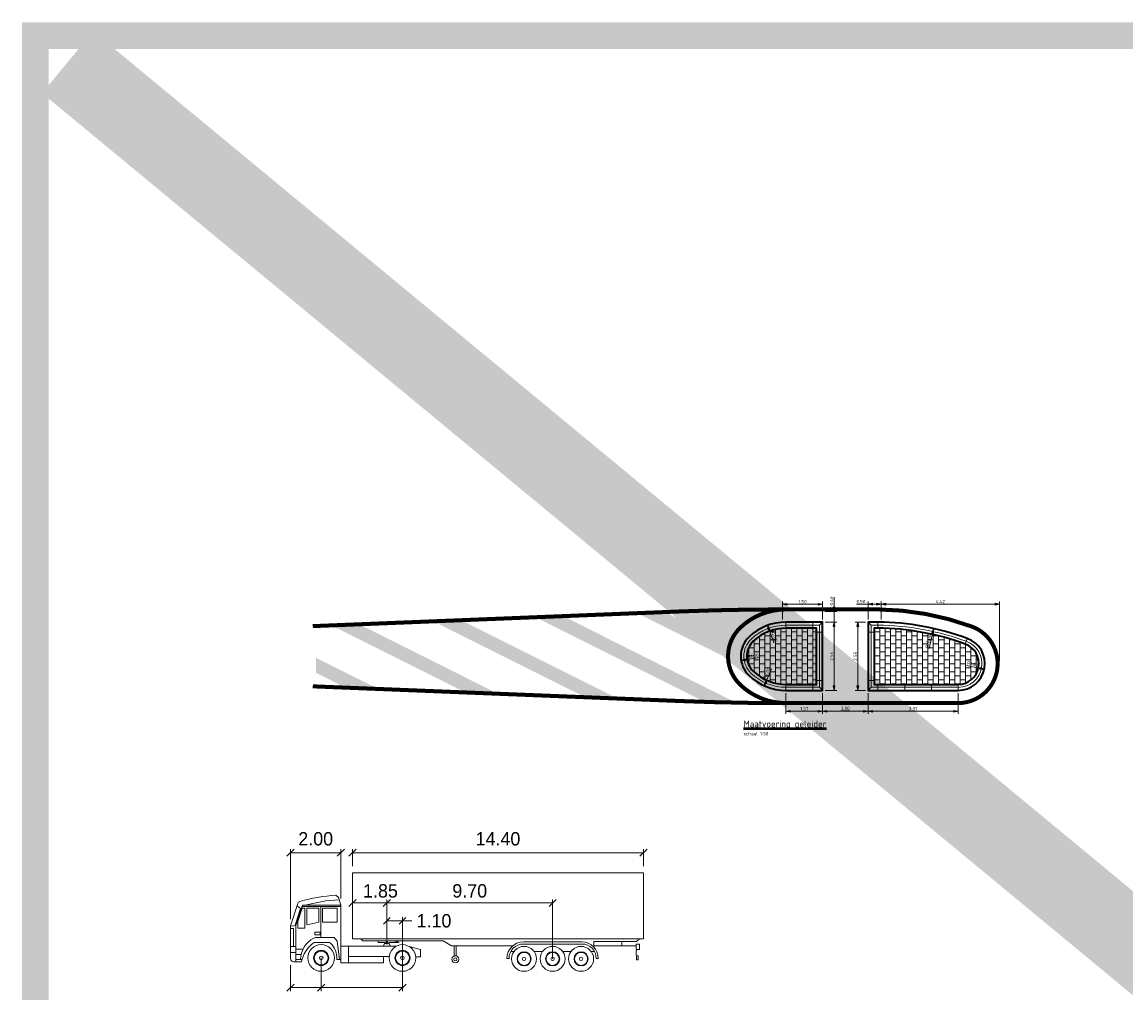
# Model space of a CAD drawing. Header units: metres. Extents: x -699 to 2316, y -1199 to 781.
# Tile 309 of 593: x 275 to 317, y 337 to 373. Entities that reach past the tile are written whole.
import ezdxf
from ezdxf.enums import TextEntityAlignment as Align

# ---------------------------------------------------------------- set-up
doc = ezdxf.new("R2010")
doc.units = ezdxf.units.M
doc.header["$PDMODE"] = 1
for name, color, linetype, lineweight in [('N-WE-VH-KANTVERHARDING-G', 210, 'Continuous', 35), ('N-WE-VH-VERHARDING_BETONSTRAATSTEEN-A', 252, 'Continuous', 18), ('N-WE-VW-MARKERING_LANGS_STREEP_DOORGETROKKEN_010-G', 7, 'Continuous', 13), ('X-XX-AL-(M)-M-200', 7, 'Continuous', 18), ('X-XX-AL-M', 7, 'Continuous', 18), ('X-XX-AL-T25', 7, 'Continuous', 25), ('X-XX-AL-T50', 130, 'Continuous', 50)]:
    doc.layers.add(name, color=color, linetype=linetype, lineweight=lineweight)
doc.layers.add('N-WE-VW-MARKERING_OVERIG_VERDRIJFSTREEP-G', color=7, linetype='Continuous')
doc.layers.add('to-xx-view', color=1, linetype='Continuous', lineweight=25, plot=False)
doc.styles.add('NLCS-ISO', font='NLCS-ISO.ttf')
doc.styles.add('NLCS-ISO Standaard', font='NLCS-ISO.ttf')
doc.styles.add('rtw_iso', font='iso-rtw.shx')
doc.dimstyles.new('NLCS-M50-T25-Pijl-A', dxfattribs={"dimtxt": 0.125, "dimasz": 0.09375, "dimexe": 0.1, "dimexo": 0.1, "dimgap": 0.035, "dimtad": 1, "dimlfac": -1, "dimzin": 0, "dimdsep": 46, "dimtxsty": 'NLCS-ISO Standaard', "dimblk": 'Pijl', "dimblk1": 'Pijl', "dimblk2": 'Pijl', "dimcen": 2.5, "dimdle": 2, "dimclrd": 256, "dimclre": 256, "dimclrt": 256, "dimadec": 0, "dimazin": 0, "dimtfac": 1, "dimtofl": 0, "dimtmove": 0, "dimatfit": 3, "dimldrblk": 'Pijl', "dimfxl": 1, "dimtolj": 1, "dimtzin": 0, "dimlwd": 18, "dimlwe": 18, "dimarcsym": 0})

# ---------------------------------------------------------------- blocks, each defined once
blk = doc.blocks.new('Pijl')
h = blk.add_hatch(color=256)
h.paths.add_polyline_path([(0, 0), (-1.75, 0.35), (-1.75, 0)])
h.paths.add_polyline_path([(-1.75, 0), (-1.75, -0.35), (0, 0)])
for p, q in [((-1.9, 0), (0, 0)), ((0, 0), (-1.75, 0.35)), ((-1.75, 0.35), (-1.75, -0.35)), ((0, 0), (-1.75, -0.35))]:
    blk.add_line(p, q)
blk = doc.blocks.new('*D1478')
at = {"layer": 'Defpoints', "color": 0, "transparency": 16777216}
for p in [(307.045, 348.022), (310.415, 348.022), (310.415, 347.24)]:
    blk.add_point(p, dxfattribs=at)
at = {"layer": 'X-XX-AL-M', "lineweight": 18, "transparency": 16777216}
for p, q in [((307.045, 347.922), (307.045, 347.14)), ((310.415, 347.922), (310.415, 347.14)), ((307.139, 347.24), (310.322, 347.24))]:
    blk.add_line(p, q, dxfattribs=at)
at = {"layer": 'X-XX-AL-M', "lineweight": 18, "transparency": 16777216, "xscale": 0.09375, "yscale": 0.09375, "zscale": 0.09375, "rotation": 180}
blk.add_blockref('Pijl', (307.045, 347.24), dxfattribs=at)
at = {"layer": 'X-XX-AL-M', "lineweight": 18, "transparency": 16777216, "xscale": 0.09375, "yscale": 0.09375, "zscale": 0.09375}
blk.add_blockref('Pijl', (310.415, 347.24), dxfattribs=at)
at = {"layer": 'X-XX-AL-M', "transparency": 16777216, "insert": (308.73, 347.338), "char_height": 0.125, "attachment_point": 5, "style": 'NLCS-ISO Standaard'}
blk.add_mtext('\\A1;3.37', dxfattribs=at)
blk = doc.blocks.new('*D1479')
at = {"layer": 'Defpoints', "color": 0, "transparency": 16777216}
for p in [(307.045, 350.572), (306.662, 348.022), (307.045, 348.022)]:
    blk.add_point(p, dxfattribs=at)
at = {"layer": 'X-XX-AL-M', "lineweight": 18, "transparency": 16777216}
for p, q in [((306.945, 350.572), (306.562, 350.572)), ((306.662, 350.478), (306.662, 348.116)), ((306.945, 348.022), (306.562, 348.022))]:
    blk.add_line(p, q, dxfattribs=at)
at = {"layer": 'X-XX-AL-M', "lineweight": 18, "transparency": 16777216, "xscale": 0.09375, "yscale": 0.09375, "zscale": 0.09375}
for p, rotation in [((306.662, 350.572), 90), ((306.662, 348.022), 270)]:
    blk.add_blockref('Pijl', p, dxfattribs=dict(at, rotation=rotation))
at = {"layer": 'X-XX-AL-M', "transparency": 16777216, "insert": (306.565, 349.297), "char_height": 0.125, "attachment_point": 5, "rotation": 90, "style": 'NLCS-ISO Standaard'}
blk.add_mtext('\\A1;2.55', dxfattribs=at)
blk = doc.blocks.new('*D1480')
at = {"layer": 'Defpoints', "color": 0, "transparency": 16777216}
for p in [(305.345, 350.572), (305.345, 348.022), (305.776, 348.022)]:
    blk.add_point(p, dxfattribs=at)
at = {"layer": 'X-XX-AL-M', "lineweight": 18, "transparency": 16777216}
for p, q in [((305.445, 350.572), (305.876, 350.572)), ((305.776, 350.478), (305.776, 348.116)), ((305.445, 348.022), (305.876, 348.022))]:
    blk.add_line(p, q, dxfattribs=at)
at = {"layer": 'X-XX-AL-M', "lineweight": 18, "transparency": 16777216, "xscale": 0.09375, "yscale": 0.09375, "zscale": 0.09375}
for p, rotation in [((305.776, 350.572), 90), ((305.776, 348.022), 270)]:
    blk.add_blockref('Pijl', p, dxfattribs=dict(at, rotation=rotation))
at = {"layer": 'X-XX-AL-M', "transparency": 16777216, "insert": (305.679, 349.297), "char_height": 0.125, "attachment_point": 5, "rotation": 90, "style": 'NLCS-ISO Standaard'}
blk.add_mtext('\\A1;2.55', dxfattribs=at)
blk = doc.blocks.new('*D1490')
at = {"layer": 'Defpoints', "color": 0, "transparency": 16777216}
for p in [(303.85, 351.241), (303.85, 350.572), (305.345, 350.572)]:
    blk.add_point(p, dxfattribs=at)
at = {"layer": 'X-XX-AL-M', "lineweight": 18, "transparency": 16777216}
for p, q in [((303.85, 350.672), (303.85, 351.341)), ((305.252, 351.241), (303.944, 351.241)), ((305.345, 350.672), (305.345, 351.341))]:
    blk.add_line(p, q, dxfattribs=at)
at = {"layer": 'X-XX-AL-M', "lineweight": 18, "transparency": 16777216, "xscale": 0.09375, "yscale": 0.09375, "zscale": 0.09375, "rotation": 180}
blk.add_blockref('Pijl', (303.85, 351.241), dxfattribs=at)
at = {"layer": 'X-XX-AL-M', "lineweight": 18, "transparency": 16777216, "xscale": 0.09375, "yscale": 0.09375, "zscale": 0.09375}
blk.add_blockref('Pijl', (305.345, 351.241), dxfattribs=at)
at = {"layer": 'X-XX-AL-M', "transparency": 16777216, "insert": (304.598, 351.339), "char_height": 0.125, "attachment_point": 5, "style": 'NLCS-ISO Standaard'}
blk.add_mtext('\\A1;1.50', dxfattribs=at)
blk = doc.blocks.new('*D1481')
at = {"layer": 'Defpoints', "color": 0, "transparency": 16777216}
for p in [(307.045, 351.243), (307.045, 350.572), (307.54, 350.572)]:
    blk.add_point(p, dxfattribs=at)
at = {"layer": 'X-XX-AL-M', "lineweight": 18, "transparency": 16777216}
for p, q in [((307.045, 351.243), (306.607, 351.243)), ((307.045, 350.672), (307.045, 351.343)), ((307.447, 351.243), (307.139, 351.243)), ((307.54, 350.672), (307.54, 351.343))]:
    blk.add_line(p, q, dxfattribs=at)
at = {"layer": 'X-XX-AL-M', "lineweight": 18, "transparency": 16777216, "xscale": 0.09375, "yscale": 0.09375, "zscale": 0.09375, "rotation": 180}
blk.add_blockref('Pijl', (307.045, 351.243), dxfattribs=at)
at = {"layer": 'X-XX-AL-M', "lineweight": 18, "transparency": 16777216, "xscale": 0.09375, "yscale": 0.09375, "zscale": 0.09375}
blk.add_blockref('Pijl', (307.54, 351.243), dxfattribs=at)
at = {"layer": 'X-XX-AL-M', "transparency": 16777216, "insert": (306.779, 351.341), "char_height": 0.125, "attachment_point": 5, "style": 'NLCS-ISO Standaard'}
blk.add_mtext('\\A1;0.50', dxfattribs=at)
blk = doc.blocks.new('*D1482')
at = {"layer": 'Defpoints', "color": 0, "transparency": 16777216}
for p in [(303.975, 348.022), (305.345, 348.022), (305.345, 347.24)]:
    blk.add_point(p, dxfattribs=at)
at = {"layer": 'X-XX-AL-M', "lineweight": 18, "transparency": 16777216}
for p, q in [((303.975, 347.922), (303.975, 347.14)), ((305.345, 347.922), (305.345, 347.14)), ((304.069, 347.24), (305.252, 347.24))]:
    blk.add_line(p, q, dxfattribs=at)
at = {"layer": 'X-XX-AL-M', "lineweight": 18, "transparency": 16777216, "xscale": 0.09375, "yscale": 0.09375, "zscale": 0.09375, "rotation": 180}
blk.add_blockref('Pijl', (303.975, 347.24), dxfattribs=at)
at = {"layer": 'X-XX-AL-M', "lineweight": 18, "transparency": 16777216, "xscale": 0.09375, "yscale": 0.09375, "zscale": 0.09375}
blk.add_blockref('Pijl', (305.345, 347.24), dxfattribs=at)
at = {"layer": 'X-XX-AL-M', "transparency": 16777216, "insert": (304.66, 347.338), "char_height": 0.125, "attachment_point": 5, "style": 'NLCS-ISO Standaard'}
blk.add_mtext('\\A1;1.37', dxfattribs=at)
blk = doc.blocks.new('*D1483')
at = {"layer": 'Defpoints', "color": 0, "transparency": 16777216}
for p in [(305.345, 348.022), (307.045, 348.022), (307.045, 347.24)]:
    blk.add_point(p, dxfattribs=at)
at = {"layer": 'X-XX-AL-M', "lineweight": 18, "transparency": 16777216}
for p, q in [((305.345, 347.922), (305.345, 347.14)), ((307.045, 347.922), (307.045, 347.14)), ((305.439, 347.24), (306.952, 347.24))]:
    blk.add_line(p, q, dxfattribs=at)
at = {"layer": 'X-XX-AL-M', "lineweight": 18, "transparency": 16777216, "xscale": 0.09375, "yscale": 0.09375, "zscale": 0.09375, "rotation": 180}
blk.add_blockref('Pijl', (305.345, 347.24), dxfattribs=at)
at = {"layer": 'X-XX-AL-M', "lineweight": 18, "transparency": 16777216, "xscale": 0.09375, "yscale": 0.09375, "zscale": 0.09375}
blk.add_blockref('Pijl', (307.045, 347.24), dxfattribs=at)
at = {"layer": 'X-XX-AL-M', "transparency": 16777216, "insert": (306.195, 347.35), "char_height": 0.125, "attachment_point": 5, "style": 'NLCS-ISO Standaard'}
blk.add_mtext('\\A1;{\\L3.00}', dxfattribs=at)
blk = doc.blocks.new('*D1484')
at = {"layer": 'Defpoints', "color": 0, "transparency": 16777216}
blk.add_point((303.975, 348.572), dxfattribs=at)
at = {"layer": 'X-XX-AL-M', "lineweight": 18, "transparency": 16777216}
blk.add_line((303.523, 349.803), (303.318, 350.361), dxfattribs=at)
at = {"layer": 'X-XX-AL-M', "transparency": 16777216, "insert": (303.538, 350.045), "char_height": 0.125, "attachment_point": 5, "rotation": 290.165, "style": 'NLCS-ISO Standaard', "bg_fill": 3, "box_fill_scale": 1.1, "bg_fill_color": 256, "bg_fill_true_color": 13158600, "bg_fill_transparency": 0}
blk.add_mtext('\\A1;R2.00', dxfattribs=at)
at = {"layer": 'Defpoints', "color": 0, "transparency": 16777216}
blk.add_point((303.286, 350.449), dxfattribs=at)
at = {"layer": 'X-XX-AL-M', "lineweight": 18, "transparency": 16777216, "xscale": 0.09375, "yscale": 0.09375, "zscale": 0.09375, "rotation": 110.1649995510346}
blk.add_blockref('Pijl', (303.286, 350.449), dxfattribs=at)
blk = doc.blocks.new('*D1485')
at = {"layer": 'Defpoints', "color": 0, "transparency": 16777216}
blk.add_point((303.287, 349.297), dxfattribs=at)
at = {"layer": 'X-XX-AL-M', "lineweight": 18, "transparency": 16777216}
blk.add_line((302.971, 349.245), (302.392, 349.151), dxfattribs=at)
at = {"layer": 'X-XX-AL-M', "transparency": 16777216, "insert": (302.748, 349.308), "char_height": 0.125, "attachment_point": 5, "rotation": 9.2973, "style": 'NLCS-ISO Standaard', "bg_fill": 3, "box_fill_scale": 1.1, "bg_fill_color": 256, "bg_fill_true_color": 13158600, "bg_fill_transparency": 0}
blk.add_mtext('\\A1;R1.00', dxfattribs=at)
at = {"layer": 'Defpoints', "color": 0, "transparency": 16777216}
blk.add_point((302.3, 349.135), dxfattribs=at)
at = {"layer": 'X-XX-AL-M', "lineweight": 18, "transparency": 16777216, "xscale": 0.09375, "yscale": 0.09375, "zscale": 0.09375, "rotation": 189.2972862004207}
blk.add_blockref('Pijl', (302.3, 349.135), dxfattribs=at)
blk = doc.blocks.new('*D1486')
at = {"layer": 'Defpoints', "color": 0, "transparency": 16777216}
for p in [(303.975, 350.022), (303.159, 348.196)]:
    blk.add_point(p, dxfattribs=at)
at = {"layer": 'X-XX-AL-M', "lineweight": 18, "transparency": 16777216}
blk.add_line((303.441, 348.827), (303.197, 348.282), dxfattribs=at)
at = {"layer": 'X-XX-AL-M', "transparency": 16777216, "insert": (303.261, 348.663), "char_height": 0.125, "attachment_point": 5, "rotation": 65.9105, "style": 'NLCS-ISO Standaard', "bg_fill": 3, "box_fill_scale": 1.1, "bg_fill_color": 256, "bg_fill_true_color": 13158600, "bg_fill_transparency": 0}
blk.add_mtext('\\A1;R2.00', dxfattribs=at)
at = {"layer": 'X-XX-AL-M', "lineweight": 18, "transparency": 16777216, "xscale": 0.09375, "yscale": 0.09375, "zscale": 0.09375, "rotation": 245.9105031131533}
blk.add_blockref('Pijl', (303.159, 348.196), dxfattribs=at)
blk = doc.blocks.new('*D1487')
at = {"layer": 'Defpoints', "color": 0, "transparency": 16777216}
blk.add_point((307.414, 340.553), dxfattribs=at)
at = {"layer": 'X-XX-AL-M', "lineweight": 18, "transparency": 16777216}
blk.add_line((309.336, 349.585), (309.476, 350.241), dxfattribs=at)
at = {"layer": 'X-XX-AL-M', "transparency": 16777216, "insert": (309.294, 349.854), "char_height": 0.125, "attachment_point": 5, "rotation": 77.9868, "style": 'NLCS-ISO Standaard', "bg_fill": 3, "box_fill_scale": 1.1, "bg_fill_color": 256, "bg_fill_true_color": 13158600, "bg_fill_transparency": 0}
blk.add_mtext('\\A1;R10.00', dxfattribs=at)
at = {"layer": 'Defpoints', "color": 0, "transparency": 16777216}
blk.add_point((309.495, 350.332), dxfattribs=at)
at = {"layer": 'X-XX-AL-M', "lineweight": 18, "transparency": 16777216, "xscale": 0.09375, "yscale": 0.09375, "zscale": 0.09375, "rotation": 77.98677703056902}
blk.add_blockref('Pijl', (309.495, 350.332), dxfattribs=at)
blk = doc.blocks.new('*D1488')
at = {"layer": 'Defpoints', "color": 0, "transparency": 16777216}
blk.add_point((310.415, 349.022), dxfattribs=at)
at = {"layer": 'X-XX-AL-M', "lineweight": 18, "transparency": 16777216}
blk.add_line((310.727, 348.955), (311.301, 348.831), dxfattribs=at)
at = {"layer": 'X-XX-AL-M', "transparency": 16777216, "insert": (310.953, 349.006), "char_height": 0.125, "attachment_point": 5, "rotation": 347.8086, "style": 'NLCS-ISO Standaard', "bg_fill": 3, "box_fill_scale": 1.1, "bg_fill_color": 256, "bg_fill_true_color": 13158600, "bg_fill_transparency": 0}
blk.add_mtext('\\A1;R1.00', dxfattribs=at)
at = {"layer": 'Defpoints', "color": 0, "transparency": 16777216}
blk.add_point((311.393, 348.811), dxfattribs=at)
at = {"layer": 'X-XX-AL-M', "lineweight": 18, "transparency": 16777216, "xscale": 0.09375, "yscale": 0.09375, "zscale": 0.09375, "rotation": 347.8085872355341}
blk.add_blockref('Pijl', (311.393, 348.811), dxfattribs=at)
blk = doc.blocks.new('*D1491')
at = {"layer": 'Defpoints', "color": 0, "transparency": 16777216}
for p in [(311.965, 351.243), (307.54, 350.572), (311.965, 349.022)]:
    blk.add_point(p, dxfattribs=at)
at = {"layer": 'X-XX-AL-M', "lineweight": 18, "transparency": 16777216}
for p, q in [((307.54, 350.672), (307.54, 351.343)), ((307.634, 351.243), (311.872, 351.243)), ((311.965, 349.122), (311.965, 351.343))]:
    blk.add_line(p, q, dxfattribs=at)
at = {"layer": 'X-XX-AL-M', "lineweight": 18, "transparency": 16777216, "xscale": 0.09375, "yscale": 0.09375, "zscale": 0.09375, "rotation": 180}
blk.add_blockref('Pijl', (307.54, 351.243), dxfattribs=at)
at = {"layer": 'X-XX-AL-M', "lineweight": 18, "transparency": 16777216, "xscale": 0.09375, "yscale": 0.09375, "zscale": 0.09375}
blk.add_blockref('Pijl', (311.965, 351.243), dxfattribs=at)
at = {"layer": 'X-XX-AL-M', "transparency": 16777216, "insert": (309.753, 351.341), "char_height": 0.125, "attachment_point": 5, "style": 'NLCS-ISO Standaard'}
blk.add_mtext('\\A1;4.42', dxfattribs=at)

msp = doc.modelspace()

# ---------------------------------------------------------------- linework, layer by layer
at = {"layer": 'N-WE-VH-KANTVERHARDING-G', "color": 8, "lineweight": 18}
for p, q in [((304.9753, 350.3471), (304.9753, 350.5721)), ((305.2302, 350.457), (305.3453, 350.5721)), ((307.0453, 350.5721), (307.1603, 350.457)), ((305.3453, 350.2021), (305.1203, 350.2021)), ((310.6791, 349.7508), (310.7557, 349.9623)), ((305.1203, 348.3921), (305.3453, 348.3921)), ((304.9753, 348.0221), (304.9753, 348.2471)), ((305.2302, 348.1371), (305.3453, 348.0221)), ((307.1603, 348.1371), (307.0453, 348.0221)), ((310.4153, 348.2471), (310.4153, 348.0221))]:
    msp.add_line(p, q, dxfattribs=at)
at = {"layer": 'N-WE-VW-MARKERING_LANGS_STREEP_DOORGETROKKEN_010-G', "color": 253, "linetype": 'Continuous', "const_width": 0.15}
for points in [[(286.2868, 350.4217), (299.9933, 350.9699, -0.009995), (303.8503, 351.0471), (306.5703, 351.047)], [(306.5703, 347.5471), (303.8503, 347.5471, -0.009995), (299.9933, 347.6242), (286.2868, 348.1724)]]:
    msp.add_lwpolyline(points, format="xyb", dxfattribs=at)
at = {"layer": 'N-WE-VW-MARKERING_OVERIG_VERDRIJFSTREEP-G', "color": 253}
for points in [[(298.463, 350.8867), (299.5018, 350.9263), (301.6949, 349.2708), (301.7842, 349.7851)], [(287.0241, 350.4292), (288.0592, 350.4706), (291.9116, 347.9854), (293.1268, 347.9368)], [(290.837, 350.5817), (291.8722, 350.6231), (296.3876, 347.8064), (297.6029, 347.7578)], [(294.65, 350.7342), (295.6852, 350.7756), (300.8604, 347.629), (302.0453, 347.5956)], [(286.4118, 348.6763), (286.4118, 349.2353), (287.4355, 348.1645), (288.6507, 348.1159)]]:
    msp.add_solid(points, dxfattribs=at)
at = {"layer": 'to-xx-view', "const_width": 1}
msp.add_lwpolyline([(275.9176, 372.4901), (396.8903, 372.4901), (396.8903, 272.4901), (275.9176, 272.4901)], close=True, dxfattribs=at)
at = {"layer": 'X-XX-AL-(M)-M-200', "lineweight": 18}
for p, q in [((285.3214, 341.8202), (285.5914, 342.0902)), ((285.4564, 339.4697), (285.4564, 342.0902)), ((287.3338, 341.9552), (285.4564, 341.9552)), ((287.1988, 341.8202), (287.4688, 342.0902)), ((287.3338, 340.2432), (287.3338, 342.0902)), ((287.6324, 341.8202), (287.9024, 342.0902)), ((287.7674, 341.4552), (287.7674, 342.0902)), ((298.6508, 341.9552), (287.7674, 341.9552)), ((298.5158, 341.8202), (298.7858, 342.0902)), ((298.6508, 341.4552), (298.6508, 342.0902)), ((287.6324, 339.9419), (287.9024, 340.2119)), ((295.2523, 340.0769), (287.7674, 340.0769)), ((288.9199, 339.9419), (289.1899, 340.2119)), ((289.0549, 338.7031), (289.0549, 340.2119)), ((295.1173, 339.9419), (295.3873, 340.2119)), ((295.2523, 340.2119), (295.2523, 337.9891)), ((288.9322, 339.2885), (289.1776, 339.5338)), ((289.0549, 339.4112), (289.9936, 339.4112)), ((289.516, 339.2885), (289.7613, 339.5338)), ((289.6386, 339.5462), (289.6386, 336.7787)), ((286.5999, 338.0216), (286.5999, 336.7787)), ((285.4564, 337.7495), (285.4564, 336.7787)), ((285.3214, 336.7787), (285.5914, 337.0487)), ((285.4564, 336.9137), (289.6386, 336.9137)), ((286.4649, 336.7787), (286.7349, 337.0487)), ((289.5036, 336.7787), (289.7736, 337.0487))]:
    msp.add_line(p, q, dxfattribs=at)
at = {"layer": 'X-XX-AL-(M)-M-200'}
for p, q in [((287.7674, 341.2052), (298.6508, 341.2052)), ((287.7674, 338.732), (287.7674, 341.2052)), ((298.6508, 338.732), (298.6508, 341.2052)), ((285.4564, 339.2197), (285.725, 340.0527)), ((286.7713, 340.1609), (285.9825, 339.9932)), ((287.2738, 340.1926), (286.7713, 340.1609)), ((287.1485, 340.3665), (287.2465, 340.2833)), ((287.2465, 340.2833), (287.3338, 339.9932)), ((285.6416, 339.2786), (285.8304, 339.864)), ((285.6539, 339.2295), (285.9001, 339.9932)), ((285.6986, 339.971), (285.8304, 339.864)), ((285.7326, 339.3874), (285.8913, 339.8797)), ((285.8843, 339.9442), (287.3338, 339.9442)), ((285.9833, 339.8797), (285.8913, 339.8797)), ((285.9001, 339.9932), (287.3338, 339.9932)), ((285.9833, 339.1329), (285.9833, 339.8797)), ((286.0603, 339.2589), (286.0603, 339.8797)), ((286.5167, 339.8797), (286.0603, 339.8797)), ((286.5167, 339.3632), (286.5167, 339.8797)), ((286.5882, 338.7807), (286.5882, 339.9442)), ((287.1986, 339.8797), (286.6487, 339.8797)), ((286.6487, 339.3632), (286.6487, 339.8797)), ((287.1986, 339.3632), (287.1986, 339.8797)), ((287.3338, 337.8354), (287.3338, 339.9932)), ((285.6539, 337.8796), (285.6539, 339.2295)), ((285.7326, 339.1329), (285.7326, 339.3874)), ((286.5167, 339.3632), (286.0603, 339.2589)), ((287.1986, 339.3632), (286.6487, 339.3632)), ((285.5715, 339.2234), (285.4564, 339.2148)), ((285.4564, 337.9995), (285.4564, 339.2197)), ((285.4564, 339.1169), (285.5706, 339.1169)), ((285.5706, 339.1169), (285.5706, 338.456)), ((285.9833, 339.1329), (285.7326, 339.1329)), ((286.3575, 338.9798), (286.3575, 338.8917)), ((286.5618, 338.9798), (286.3575, 338.9798)), ((286.3575, 338.8917), (286.5618, 338.8917)), ((286.5618, 338.8917), (286.5618, 338.9798)), ((285.6539, 338.456), (285.4564, 338.456)), ((286.8665, 338.6049), (286.3747, 338.6049)), ((286.3809, 338.7807), (287.0831, 338.7807)), ((287.0831, 338.7807), (287.1931, 338.6434)), ((287.1931, 338.6434), (287.2799, 337.9675)), ((287.3338, 338.4622), (289.4051, 338.4622)), ((287.6229, 338.4622), (287.6229, 337.8354)), ((298.6508, 338.732), (287.7674, 338.732)), ((288.153, 338.6612), (288.0765, 338.732)), ((291.1588, 338.6612), (288.153, 338.6612)), ((288.7352, 338.6612), (289.289, 338.6612)), ((288.7352, 338.6612), (288.7352, 338.5951)), ((288.7352, 338.5951), (288.9735, 338.5951)), ((288.9161, 338.4622), (288.9674, 338.551)), ((288.9776, 338.5569), (289.0274, 338.5569)), ((288.9837, 338.5569), (289.0099, 338.5779)), ((289.0317, 338.6612), (289.0317, 338.6207)), ((289.0317, 338.6207), (289.0789, 338.6207)), ((289.0789, 338.6612), (289.0789, 338.6207)), ((289.1329, 338.5569), (289.0831, 338.5569)), ((289.1268, 338.5569), (289.1006, 338.5779)), ((289.137, 338.5951), (289.5014, 338.5951)), ((289.1944, 338.4622), (289.1431, 338.551)), ((289.289, 338.6612), (289.5014, 338.6082)), ((290.3184, 338.3412), (289.8901, 338.4523)), ((291.1588, 338.6612), (291.4741, 338.4723)), ((291.4741, 338.4723), (293.7598, 338.4723)), ((291.5761, 338.4723), (291.5761, 338.102)), ((291.6524, 338.4723), (291.6524, 338.102)), ((294.1579, 338.6195), (295.2523, 338.6195)), ((294.1579, 338.5432), (295.2523, 338.5432)), ((296.3467, 338.6195), (295.2523, 338.6195)), ((296.3467, 338.5432), (295.2523, 338.5432)), ((296.789, 338.4304), (296.789, 338.6395)), ((296.789, 338.6395), (298.3842, 338.6395)), ((296.789, 338.4795), (298.3787, 338.4795)), ((297.8458, 338.6395), (297.8458, 338.4795)), ((298.5057, 338.5347), (298.3787, 338.5347)), ((298.3787, 338.5347), (298.3787, 338.336)), ((298.3842, 338.6395), (298.5057, 338.732)), ((298.5057, 338.336), (298.5057, 338.5347)), ((285.6539, 338.2259), (285.4564, 338.2259)), ((285.9233, 338.3531), (285.6539, 338.3531)), ((285.8491, 338.1489), (285.6539, 338.1489)), ((287.6229, 338.0807), (289.1434, 338.0807)), ((288.9321, 338.0807), (288.9321, 337.8354)), ((290.3184, 338.0668), (290.136, 338.0594)), ((290.3184, 338.0668), (290.3184, 338.3412)), ((291.5761, 338.102), (291.6524, 338.102)), ((293.5459, 338.0075), (293.6222, 338.0075)), ((293.6895, 338.2673), (293.8122, 338.2673)), ((294.5606, 338.2673), (294.8781, 338.2673)), ((295.6265, 338.2673), (295.9439, 338.2673)), ((296.6923, 338.2673), (296.8151, 338.2673)), ((296.9586, 338.0075), (296.8823, 338.0075)), ((298.3787, 338.336), (298.5057, 338.336)), ((298.4451, 338.1043), (298.3933, 338.1043)), ((298.3933, 337.9538), (298.3933, 338.1043)), ((298.4451, 338.1043), (298.4451, 337.9538)), ((285.8679, 337.8796), (285.5764, 337.8796)), ((285.8864, 337.96), (285.6539, 337.96)), ((287.1821, 337.9675), (287.3338, 337.9675)), ((287.3338, 337.8354), (288.9321, 337.8354)), ((298.4451, 337.9538), (298.3933, 337.9538))]:
    msp.add_line(p, q, dxfattribs=at)
for centre, radius in [((286.5999, 338.0216), 0.4988), ((289.0553, 338.5951), 0.0147), ((289.6386, 338.0216), 0.4988), ((294.1864, 337.9891), 0.4663), ((295.2523, 337.9891), 0.4663), ((296.3181, 337.9891), 0.4663), ((286.5999, 338.0216), 0.2833), ((286.5999, 338.0216), 0.2597), ((286.5999, 338.0216), 0.068), ((289.6386, 338.0216), 0.2833), ((289.6386, 338.0216), 0.2597), ((289.6386, 338.0216), 0.068), ((291.6143, 337.9712), 0.1308), ((291.6143, 337.9712), 0.06), ((294.1864, 337.9891), 0.2648), ((294.1864, 337.9891), 0.2428), ((294.1864, 337.9891), 0.0636), ((295.2523, 337.9891), 0.2648), ((295.2523, 337.9891), 0.2428), ((295.2523, 337.9891), 0.0636), ((296.3181, 337.9891), 0.2648), ((296.3181, 337.9891), 0.2428), ((296.3181, 337.9891), 0.0636)]:
    msp.add_circle(centre, radius, dxfattribs=at)
for centre, radius, start, end in [((285.8391, 340.0159), 0.1199, 106.21864, 162.12924), ((287.5482, 334.1405), 6.2388, 93.67291, 106.21864), ((285.5655, 339.3031), 0.08, 274.25385, 342.12924), ((286.7755, 337.9277), 0.9525, 118.29241, 177.60447), ((287.0061, 337.6593), 1.1594, 127.40989, 169.04745), ((286.3747, 338.485), 0.1199, 90, 127.40989), ((286.3809, 338.6608), 0.1199, 90, 118.29241), ((286.8665, 338.485), 0.1199, 45.9588, 90), ((286.4163, 338.0194), 0.7676, 356.12163, 45.9588), ((288.9776, 338.5451), 0.0118, 90, 150), ((288.9735, 338.5478), 0.0472, 30, 90), ((289.0553, 338.5951), 0.0472, 210, 330), ((289.137, 338.5478), 0.0472, 90, 150), ((289.1329, 338.5451), 0.0118, 30, 90), ((289.4933, 338.6016), 0.0105, 321.14477, 38.85523), ((294.1579, 338.0075), 0.6119, 90, 180), ((294.1579, 338.0075), 0.5356, 90, 180), ((296.3467, 338.0075), 0.6119, 0, 90), ((296.3467, 338.0075), 0.5356, 0, 90), ((285.5764, 337.9995), 0.1199, 180, 270), ((298.6793, 338.2045), 0.3091, 154.81918, 202.29334)]:
    msp.add_arc(centre, radius, start, end, dxfattribs=at)
at = {"layer": 'X-XX-AL-M', "lineweight": 18}
for p, q in [((305.7762, 350.9696), (305.7762, 351.5083)), ((305.4453, 350.9696), (305.8762, 350.9696)), ((305.7762, 350.5721), (305.7762, 350.9696)), ((305.4453, 350.5721), (305.8762, 350.5721))]:
    msp.add_line(p, q, dxfattribs=at)

# ---------------------------------------------------------------- block references
at = {"layer": 'X-XX-AL-M', "lineweight": 18, "xscale": 0.09375, "yscale": 0.09375, "zscale": 0.09375, "rotation": 270}
msp.add_blockref('Pijl', (305.7762, 350.9696), dxfattribs=at)

# ---------------------------------------------------------------- texts
at = {"layer": 'X-XX-AL-(M)-M-200', "style": 'rtw_iso'}
for s, p in [('2.00', (286.3951, 342.2252)), ('14.40', (293.2091, 342.2252)), ('1.85', (288.8168, 340.2794)), ('9.70', (292.1536, 340.2794))]:
    msp.add_text(s, height=0.5, dxfattribs=at).set_placement(p, align=Align.CENTER)
msp.add_text('1.10', height=0.5, dxfattribs=at).set_placement((290.1668, 339.4112), align=Align.MIDDLE_LEFT)
at = {"layer": 'X-XX-AL-M', "insert": (305.6787, 351.3608), "char_height": 0.125, "attachment_point": 5, "rotation": 90, "style": 'NLCS-ISO Standaard'}
msp.add_mtext('\\A1;0.40', dxfattribs=at)
at = {"layer": 'X-XX-AL-T25', "style": 'NLCS-ISO'}
msp.add_text('schaal 1:50', height=0.125, dxfattribs=at).set_placement((302.3904, 346.3427))
at = {"layer": 'X-XX-AL-T50', "style": 'NLCS-ISO'}
msp.add_text('%%UMaatvoering geleider', height=0.25, dxfattribs=at).set_placement((302.3904, 346.6427))

# ---------------------------------------------------------------- dimensions: what is measured, and where the dimension line sits
at = {"layer": 'X-XX-AL-M'}
for base, p1, p2, picture, middle in [((303.8502622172, 351.2411221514), (305.3452622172, 350.5720534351), (303.8502622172, 350.5720534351), '*D1490', (304.5977622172, 351.3386221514)), ((305.3453, 347.2403), (303.9753, 348.0221), (305.3453, 348.0221), '*D1482', (304.6603, 347.3378)), ((310.4153, 347.2403), (307.0453, 348.0221), (310.4153, 348.0221), '*D1478', (308.7303, 347.3378))]:
    dim = msp.add_linear_dim(base=base, p1=p1, p2=p2, dimstyle='NLCS-M50-T25-Pijl-A', dxfattribs=at)
    dim.commit()
    dim.dimension.update_dxf_attribs({"geometry": picture, "text_midpoint": middle})
dim = msp.add_linear_dim(base=(307.0452622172, 351.2430986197), p1=(307.5402622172, 350.5720534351), p2=(307.0452622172, 350.5720534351), dimstyle='NLCS-M50-T25-Pijl-A', dxfattribs=at)
dim.commit()
dim.dimension.update_dxf_attribs({"geometry": '*D1481', "text_midpoint": (306.7790122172, 351.2430986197), "dimtype": 160})
for base, p1, p2, picture, middle in [((305.7762, 348.0221), (305.3453, 350.5721), (305.3453, 348.0221), '*D1480', (305.6787, 349.2971)), ((306.6622, 348.0221), (307.0453, 350.5721), (307.0453, 348.0221), '*D1479', (306.5647, 349.2971))]:
    dim = msp.add_linear_dim(base=base, p1=p1, p2=p2, angle=90, dimstyle='NLCS-M50-T25-Pijl-A', dxfattribs=at)
    dim.commit()
    dim.dimension.update_dxf_attribs({"geometry": picture, "text_midpoint": middle})
dim = msp.add_linear_dim(base=(307.0453, 347.2403), p1=(305.3453, 348.0221), p2=(307.0453, 348.0221), text='{\\L3.00}', dimstyle='NLCS-M50-T25-Pijl-A', dxfattribs=at)
dim.commit()
dim.dimension.update_dxf_attribs({"geometry": '*D1483', "text_midpoint": (306.1953, 347.3503)})

# ---------------------------------------------------------------- next in the draw order: dimensions: what is measured, and where the dimension line sits
for center, mpoint, picture, middle in [((303.9753, 348.5721), (303.2858, 350.4495), '*D1484', (303.4465, 350.0118)), ((307.4141, 340.5525), (309.4952, 350.3322), '*D1487', (309.389, 349.8334)), ((310.4153, 349.0221), (311.3927, 348.8109), '*D1488', (310.9326, 348.9103))]:
    dim = msp.add_radius_dim(center=center, mpoint=mpoint, dimstyle='NLCS-M50-T25-Pijl-A', override={"dimtfill": 1}, dxfattribs=at)
    dim.commit()
    dim.dimension.update_dxf_attribs({"geometry": picture, "text_midpoint": middle, "dimtype": 164})

# ---------------------------------------------------------------- next in the draw order: hatches: boundary and pattern name
at = {"layer": 'N-WE-VH-VERHARDING_BETONSTRAATSTEEN-A'}
h = msp.add_hatch(dxfattribs=at)
h.set_pattern_fill('VB-KLINKERVERHARDING', color=256, scale=0.2, style=0, pattern_type=2)
h.set_pattern_definition([(0, (-10.51546, 214.76307), (0.2, 0.15), [0.2, -0.2]), (90, (-10.51546, 214.76307), (-0.2, 1e-17), [])])
edge = h.paths.add_edge_path()
edge.add_line((307.4153, 350.3471), (307.2703, 350.3471))
edge.add_line((307.2703, 350.3471), (307.2703, 348.2471))
edge.add_line((307.2703, 348.2471), (310.4153, 348.2471))
edge.add_arc((310.4153, 349.0221), 0.775, 270, 430.09826)
edge.add_arc((307.3159, 340.5727), 9.7749, 69.8754, 89.4176)

# ---------------------------------------------------------------- next in the draw order: linework, layer by layer
at = {"layer": 'N-WE-VH-KANTVERHARDING-G', "color": 8, "lineweight": 18}
for p, q in [((303.9753, 350.3471), (303.9753, 350.5721)), ((307.2703, 350.2021), (307.0453, 350.2021)), ((307.0453, 348.3921), (307.2703, 348.3921)), ((307.4153, 348.2471), (307.4153, 348.0221)), ((308.4153, 348.2471), (308.4153, 348.0221)), ((309.4153, 348.2471), (309.4153, 348.0221))]:
    msp.add_line(p, q, dxfattribs=at)
at = {"layer": 'N-WE-VH-KANTVERHARDING-G'}
for points in [[(307.4153, 350.5721), (307.0453, 350.5721), (307.0453, 348.0221), (310.4153, 348.0221, 0.8398305), (310.7557, 349.9623, 0.0855221)], [(307.4153, 350.3471), (307.2703, 350.3471), (307.2703, 348.2471), (310.4153, 348.2471, 0.8398305), (310.6791, 349.7508, 0.0854762)]]:
    msp.add_lwpolyline(points, format="xyb", close=True, dxfattribs=at)
at = {"layer": 'N-WE-VH-KANTVERHARDING-G', "color": 8, "lineweight": 18}
msp.add_lwpolyline([(310.4153, 348.1346, 0.8398305), (310.7174, 349.8565, 0.0862706), (307.4153, 350.457), (307.1603, 350.457), (307.1603, 348.1371), (310.4153, 348.1371)], format="xyb", dxfattribs=at)
msp.add_lwpolyline([(307.4153, 350.5721), (307.4153, 350.3471)], dxfattribs=at)
at = {"layer": 'N-WE-VW-MARKERING_LANGS_STREEP_DOORGETROKKEN_010-G', "color": 253, "linetype": 'Continuous', "const_width": 0.15}
msp.add_lwpolyline([(306.5703, 347.5471), (310.4153, 347.5471, 0.8395459), (310.9183, 350.4086, 0.0855594), (307.4176, 351.047), (306.5703, 351.047)], format="xyb", dxfattribs=at)

# ---------------------------------------------------------------- next in the draw order: dimensions: what is measured, and where the dimension line sits
at = {"layer": 'X-XX-AL-M'}
dim = msp.add_linear_dim(base=(311.965257, 351.243099), p1=(307.540262, 350.572053), p2=(311.965257, 349.022053), dimstyle='NLCS-M50-T25-Pijl-A', dxfattribs=at)
dim.commit()
dim.dimension.update_dxf_attribs({"geometry": '*D1491', "text_midpoint": (309.752759, 351.340599)})
dim = msp.add_radius_dim(center=(303.2865, 349.2971), mpoint=(302.2996, 349.1355), dimstyle='NLCS-M50-T25-Pijl-A', override={"dimtfill": 1}, dxfattribs=at)
dim.commit()
dim.dimension.update_dxf_attribs({"geometry": '*D1485', "text_midpoint": (302.7633, 349.2114), "dimtype": 164})

# ---------------------------------------------------------------- next in the draw order: dimensions: what is measured, and where the dimension line sits
dim = msp.add_radius_dim(center=(303.9753, 350.0221), mpoint=(303.1589, 348.1962), dimstyle='NLCS-M50-T25-Pijl-A', override={"dimtfill": 1}, dxfattribs=at)
dim.commit()
dim.dimension.update_dxf_attribs({"geometry": '*D1486', "text_midpoint": (303.35, 348.6235), "dimtype": 164})

# ---------------------------------------------------------------- next in the draw order: hatches: boundary and pattern name
at = {"layer": 'N-WE-VH-VERHARDING_BETONSTRAATSTEEN-A'}
h = msp.add_hatch(dxfattribs=at)
h.set_pattern_fill('VB-KLINKERVERHARDING', color=256, scale=0.2, style=0, pattern_type=2)
h.set_pattern_definition([(0, (-9.21546, 214.76307), (0.2, 0.15), [0.2, -0.2]), (90, (-9.21546, 214.76307), (-0.2, 1e-17), [])])
edge = h.paths.add_edge_path()
edge.add_arc((303.2865, 349.2971), 0.775, 133.53115, 226.46885)
edge.add_arc((303.9753, 350.0221), 1.775, 226.46885, 270)
edge.add_line((303.9753, 348.2471), (305.1203, 348.2471))
edge.add_line((305.1203, 348.2471), (305.1203, 350.3471))
edge.add_line((305.1203, 350.3471), (303.9753, 350.3471))
edge.add_arc((303.9753, 348.5721), 1.775, 90, 133.53115)

# ---------------------------------------------------------------- next in the draw order: linework, layer by layer
at = {"layer": 'N-WE-VH-KANTVERHARDING-G', "color": 8, "lineweight": 18}
msp.add_line((303.9753, 348.0221), (303.9753, 348.2471), dxfattribs=at)
at = {"layer": 'N-WE-VH-KANTVERHARDING-G'}
for points in [[(302.5978, 350.0221, 0.4293119), (302.5978, 348.5721, 0.1922581), (303.9753, 348.0221), (305.3453, 348.0221), (305.3453, 350.5721), (303.9753, 350.5721, 0.1922581)], [(302.7527, 349.8589, 0.4293119), (302.7527, 348.7352, 0.1922581), (303.9753, 348.2471), (305.1203, 348.2471), (305.1203, 350.3471), (303.9753, 350.3471, 0.1922581)]]:
    msp.add_lwpolyline(points, format="xyb", close=True, dxfattribs=at)
at = {"layer": 'N-WE-VH-KANTVERHARDING-G', "color": 8, "lineweight": 18}
msp.add_lwpolyline([(302.677, 349.9386, 0.4293119), (302.677, 348.6555, 0.1922581), (303.9753, 348.1371), (305.2302, 348.1371), (305.2302, 350.457), (303.9753, 350.457, 0.1922581)], format="xyb", close=True, dxfattribs=at)
at = {"layer": 'N-WE-VW-MARKERING_LANGS_STREEP_DOORGETROKKEN_010-G', "color": 253, "linetype": 'Continuous', "const_width": 0.15}
msp.add_lwpolyline([(303.9753, 351.047, 0.1922581), (302.2706, 350.3664, 0.4293119), (302.2706, 348.2277, 0.1922581), (303.9753, 347.5471)], format="xyb", dxfattribs=at)
at = {"layer": 'to-xx-view', "const_width": 3}
msp.add_lwpolyline([(277.1213, 371.4951), (395.6866, 273.4851)], dxfattribs=at)

doc.saveas('drawing.dxf')
